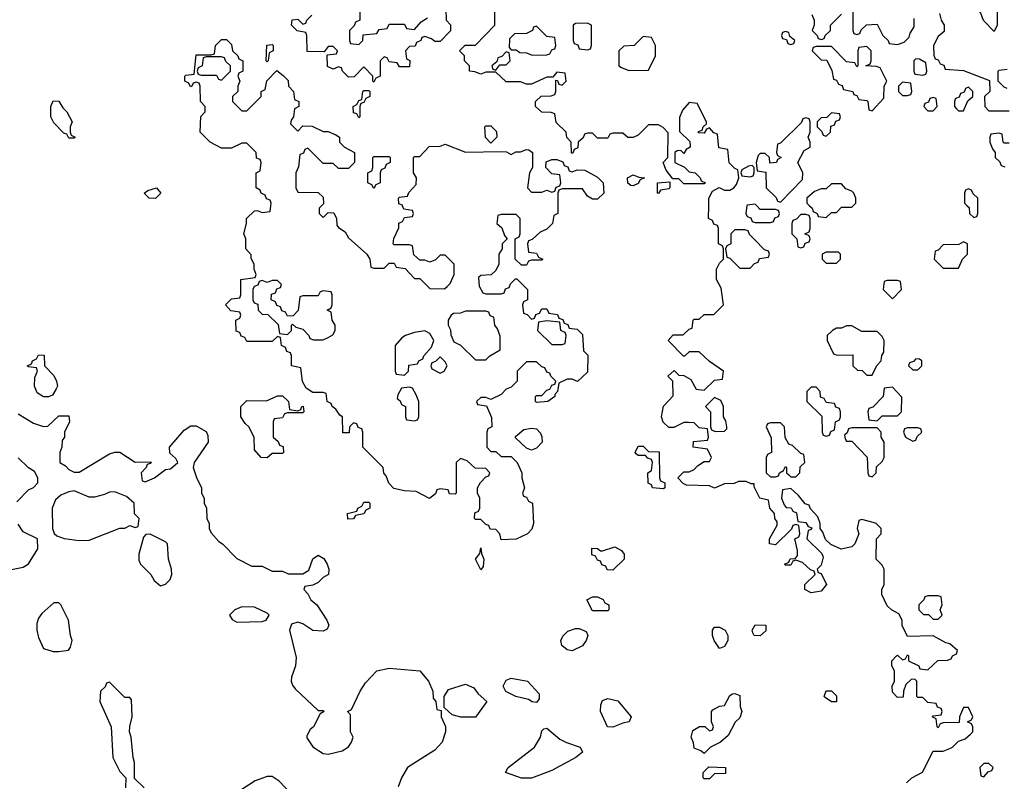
# Model space of a CAD drawing. Header units: inches. Extents: x 2380053 to 2584298, y 380219 to 546618.
# Tile 408 of 656: x 2550336 to 2554210, y 427736 to 430732. Entities that reach past the tile are written whole.
import ezdxf

# ---------------------------------------------------------------- set-up
doc = ezdxf.new("R2010")
doc.units = ezdxf.units.IN
doc.header["$MEASUREMENT"] = 0
doc.layers.add('C5452', color=7, linetype='Continuous')
doc.layers.add('C5453', color=7, linetype='Continuous')

msp = doc.modelspace()

# ---------------------------------------------------------------- linework, layer by layer
at = {"layer": 'C5452', "color": 2, "elevation": 38}
for points in [[(2552454, 430000), (2552454, 429970), (2552438, 429962), (2552432, 429930), (2552410, 429908), (2552383.6, 429896.4), (2552352.7, 429867.3), (2552338, 429862), (2552334, 429850), (2552338, 429818), (2552370, 429814), (2552378, 429798), (2552394, 429790), (2552390, 429786), (2552350, 429786), (2552338, 429782), (2552330, 429766), (2552310, 429766), (2552286, 429790), (2552286, 429870), (2552302, 429878), (2552306, 429890), (2552306, 429950), (2552290, 429966), (2552230, 429966), (2552218, 429962), (2552214, 429930), (2552232.7, 429912.7), (2552243.6, 429883.6), (2552254, 429870), (2552234, 429850), (2552234, 429830), (2552222, 429810), (2552222, 429770), (2552210, 429746), (2552191.6, 429728.4), (2552150, 429726), (2552142, 429718), (2552143.6, 429683.6), (2552158, 429658), (2552170, 429654), (2552230, 429654), (2552242, 429658), (2552247.3, 429672.7), (2552262, 429678), (2552267.3, 429692.7), (2552287.3, 429712.7), (2552292.7, 429712.7), (2552334, 429670), (2552334, 429630), (2552318, 429622), (2552314, 429610), (2552318, 429578), (2552332.7, 429572.7), (2552350, 429554), (2552362, 429558), (2552367.3, 429572.7), (2552382, 429578), (2552390, 429594), (2552410, 429594), (2552418, 429578), (2552452.7, 429572.7), (2552458, 429558), (2552472.7, 429552.7), (2552478, 429538), (2552492.7, 429532.7), (2552498, 429518), (2552530, 429514), (2552550, 429494), (2552554, 429430), (2552572, 429412), (2552570, 429346), (2552531.6, 429308.4), (2552510, 429318), (2552490, 429318), (2552458, 429302), (2552452, 429270), (2552442, 429258), (2552442, 429250), (2552414, 429230), (2552370, 429226), (2552366, 429230), (2552366, 429250), (2552370, 429254), (2552390, 429254), (2552410, 429274), (2552422, 429278), (2552430, 429294), (2552442, 429298), (2552446, 429310), (2552426, 429330), (2552422, 429342), (2552410, 429346), (2552402, 429362), (2552390, 429366), (2552370, 429386), (2552330, 429386), (2552294, 429350), (2552294, 429310), (2552270, 429286), (2552250, 429278), (2552230, 429258), (2552190, 429238), (2552170, 429246), (2552150, 429246), (2552134, 429230), (2552138, 429218), (2552172.7, 429212.7), (2552192.7, 429167.3), (2552194, 429130), (2552178, 429122), (2552174, 429110), (2552174, 429050), (2552190, 429034), (2552210, 429034), (2552230, 429014), (2552270, 429014), (2552294, 428990), (2552312, 428950), (2552312, 428930), (2552322, 428890), (2552314, 428870), (2552318, 428858), (2552330, 428854), (2552338, 428838), (2552354, 428830), (2552358, 428750), (2552351.6, 428728.4), (2552334, 428710), (2552290, 428688), (2552230, 428686), (2552226, 428710), (2552210, 428726), (2552187.3, 428727.3), (2552182, 428742), (2552170, 428746), (2552150, 428766), (2552130, 428766), (2552126, 428770), (2552127.3, 428792.7), (2552142, 428798), (2552146, 428810), (2552146, 428850), (2552138, 428870), (2552138, 428890), (2552148.7, 428911.3), (2552170, 428934), (2552182, 428938), (2552186, 428950), (2552170, 428966), (2552128.4, 428968.4), (2552096.4, 428996.4), (2552070, 429006), (2552054, 428990), (2552054, 428870), (2552050, 428866), (2552027.3, 428867.3), (2552022, 428882), (2551990, 428886), (2551978, 428882), (2551972.7, 428867.3), (2551948.7, 428848.7), (2551896.4, 428876.4), (2551850, 428878), (2551808.4, 428888.4), (2551788.4, 428908.4), (2551778, 428938), (2551768.4, 428948.4), (2551766, 428970), (2551686, 429050), (2551686, 429110), (2551682, 429122), (2551667.3, 429127.3), (2551662, 429142), (2551650, 429146), (2551634, 429130), (2551632.7, 429107.3), (2551607.3, 429107.3), (2551606, 429170), (2551596.4, 429176.4), (2551580.4, 429200.4), (2551566, 429210), (2551562, 429222), (2551546, 429230), (2551542, 429262), (2551530, 429266), (2551490, 429266), (2551463.1, 429283.1), (2551448.4, 429308.4), (2551442, 429362), (2551406, 429370), (2551406, 429410), (2551402, 429422), (2551387.3, 429427.3), (2551382, 429442), (2551366, 429450), (2551362, 429482), (2551350, 429486), (2551330, 429466), (2551230, 429466), (2551222, 429482), (2551207.3, 429487.3), (2551202, 429502), (2551187.3, 429507.3), (2551186, 429550), (2551202, 429558), (2551206, 429570), (2551202, 429582), (2551167.3, 429587.3), (2551146, 429610), (2551170, 429634), (2551202, 429638), (2551206, 429650), (2551206, 429710), (2551262, 429718), (2551266, 429730), (2551258, 429750), (2551258, 429770), (2551247.3, 429792.7), (2551247.3, 429807.3), (2551226, 429830), (2551226, 429870), (2551218, 429890), (2551228, 429930), (2551228, 429950), (2551260.4, 429979.6), (2551270, 429982), (2551290, 429974), (2551322, 429978), (2551324.7, 430000)], [(2551524, 430000), (2551514, 429990), (2551514, 429970), (2551530, 429954), (2551550, 429974), (2551572.7, 429972.7), (2551582, 429950), (2551583.6, 429923.6), (2551590, 429914), (2551616.9, 429896.9), (2551630, 429874), (2551702, 429810), (2551714, 429790), (2551718, 429758), (2551730, 429754), (2551770, 429754), (2551790, 429774), (2551810, 429774), (2551818, 429758), (2551852.7, 429752.7), (2551890, 429714), (2551910, 429714), (2551950, 429674), (2552007.3, 429672.7), (2552018, 429682), (2552030, 429694), (2552046, 429730), (2552046, 429770), (2552010, 429806), (2551990, 429806), (2551972.7, 429787.3), (2551950, 429778), (2551930, 429786), (2551910, 429786), (2551887.3, 429807.3), (2551882, 429842), (2551870, 429846), (2551810, 429846), (2551806, 429850), (2551808.4, 429871.6), (2551827.3, 429912.7), (2551828.4, 429931.6), (2551842, 429938), (2551850, 429954), (2551882, 429958), (2551886, 429970), (2551882, 429982), (2551847.3, 429987.3), (2551842.7, 430000)], [(2553826, 427730), (2553846, 427750), (2553888.4, 427771.6), (2553930, 427854), (2553970, 427854), (2553990, 427862), (2554006, 427870), (2554030, 427894), (2554056.4, 427903.6), (2554078, 427922), (2554086, 427930), (2554086, 427950), (2554082, 427962), (2554066, 427970), (2554082, 427978), (2554086, 427990), (2554070, 428026), (2554050, 428026), (2554034, 427990), (2554032.7, 427967.3), (2553970, 427966), (2553958, 427962), (2553950, 427946), (2553946, 427950), (2553942, 427982), (2553926, 427990), (2553930, 427994), (2553962, 427998), (2553966, 428010), (2553962, 428022), (2553947.3, 428027.3), (2553942, 428042), (2553910, 428046), (2553890, 428066), (2553870, 428066), (2553866, 428070), (2553866, 428130), (2553858, 428138), (2553843.6, 428136.4), (2553823.6, 428116.4), (2553814, 428090), (2553812.7, 428067.3), (2553790, 428066), (2553770, 428086), (2553768.7, 428110), (2553778, 428130), (2553778, 428170), (2553768, 428190), (2553768, 428210), (2553786, 428230), (2553790, 428232), (2553810, 428214), (2553822, 428218), (2553830, 428234), (2553834, 428230), (2553834, 428210), (2553874, 428190), (2553878, 428178), (2553910, 428174), (2553948.4, 428211.6), (2553987.3, 428212.7), (2554002, 428218), (2554006, 428230), (2554022, 428238), (2554026, 428250), (2553996.4, 428276.4), (2553980.4, 428280.4), (2553930, 428308), (2553830, 428306), (2553808.8, 428348.9), (2553808, 428370), (2553795.3, 428395.3), (2553766, 428410), (2553750, 428426), (2553728.8, 428471.1), (2553728.8, 428491.1), (2553738, 428510), (2553738, 428570), (2553730, 428586), (2553706, 428610), (2553708, 428690), (2553726, 428710), (2553726, 428730), (2553706, 428750), (2553694.6, 428754.6), (2553650, 428766), (2553638, 428762), (2553632, 428730), (2553638, 428710), (2553622, 428670), (2553610, 428658), (2553568.8, 428648.9), (2553527.3, 428667.3), (2553507.3, 428687.3), (2553496.4, 428716.4), (2553486, 428730), (2553486, 428750), (2553476.4, 428776.4), (2553447.3, 428807.3), (2553442, 428822), (2553427.3, 428827.3), (2553400.4, 428860.4), (2553370, 428888), (2553338, 428882), (2553334, 428850), (2553343.6, 428823.6), (2553352.7, 428812.7), (2553371.6, 428811.6), (2553378, 428798), (2553392.7, 428792.7), (2553398, 428758), (2553430, 428754), (2553438, 428738), (2553452.7, 428732.7), (2553450, 428726), (2553438, 428722), (2553434, 428690), (2553492.7, 428632.7), (2553498, 428618), (2553490, 428586), (2553474, 428570), (2553478, 428558), (2553490, 428554), (2553511, 428510), (2553490, 428484), (2553450, 428478), (2553426, 428490), (2553426, 428510), (2553466, 428550), (2553462, 428562), (2553447.3, 428567.3), (2553416.4, 428596.4), (2553390, 428606), (2553378, 428602), (2553370, 428586), (2553350, 428586), (2553346, 428590), (2553362, 428598), (2553368.4, 428611.6), (2553387.3, 428612.7), (2553396.4, 428623.6), (2553396.4, 428643.6), (2553386, 428690), (2553402, 428698), (2553406, 428710), (2553402, 428742), (2553390, 428746), (2553378, 428742), (2553372.7, 428727.3), (2553310, 428666), (2553286, 428670), (2553286, 428690), (2553316.4, 428743.6), (2553316.4, 428756.4), (2553308, 428770), (2553306, 428790), (2553288, 428810), (2553282, 428842), (2553248, 428850), (2553226, 428894), (2553226, 428906), (2553214, 428906), (2553195.3, 428915.3), (2553164.7, 428915.3), (2553147.3, 428907.3), (2553110, 428906), (2553070, 428888.7), (2553050, 428898), (2552960.4, 428900.4), (2552947.3, 428907.3), (2552926, 428930), (2552950, 428954), (2552970, 428954), (2552990, 428962), (2553003.1, 428976.9), (2553030, 428994), (2553050, 428994), (2553058, 429010), (2553042, 429042), (2552986, 429050), (2552987.3, 429072.7), (2553042, 429078), (2553046, 429090), (2553042, 429122), (2553010, 429126), (2552990, 429146), (2552967.3, 429147.3), (2552950, 429148), (2552910, 429128), (2552890, 429128), (2552868.4, 429148.4), (2552862, 429170), (2552868.8, 429211.1), (2552907.3, 429252.7), (2552906, 429310), (2552886, 429330), (2552911.6, 429351.6), (2552930, 429334), (2552950, 429332), (2552976.9, 429316.9), (2552998, 429278), (2553030, 429274), (2553070, 429314), (2553102, 429318), (2553106, 429350), (2553050, 429388), (2553010, 429426), (2552970, 429426), (2552951.6, 429408.4), (2552948.4, 429408.4), (2552888, 429470), (2552907.3, 429492.7), (2552947.3, 429492.7), (2552970, 429514), (2552982, 429518), (2552986, 429550), (2552990, 429554), (2553010, 429554), (2553030, 429572), (2553067.3, 429572.7), (2553106, 429610), (2553096.4, 429676.4), (2553078, 429710), (2553078, 429750), (2553090, 429774), (2553106, 429790), (2553106, 429830), (2553102, 429842), (2553086, 429850), (2553086, 429910), (2553082, 429922), (2553067.3, 429927.3), (2553062, 429942), (2553046, 429950), (2553047.3, 430000)], [(2553197.8, 430000), (2553194, 429970), (2553198, 429958), (2553212.7, 429952.7), (2553218, 429938), (2553230, 429934), (2553290, 429934), (2553302, 429938), (2553307.3, 429952.7), (2553322, 429958), (2553326, 429970), (2553322, 429982), (2553310, 429986), (2553250, 429986), (2553236, 430000)], [(2553444, 430000), (2553454, 429990), (2553458, 429978), (2553474, 429970), (2553478, 429958), (2553510, 429954), (2553530, 429974), (2553550, 429974), (2553570, 429994), (2553610, 429994), (2553616, 430000)], [(2554064.8, 430000), (2554072.7, 429992.7), (2554074, 429970), (2554090, 429954), (2554102, 429958), (2554106, 429970), (2554106, 430000)], [(2550330, 429182), (2550390, 429144.7), (2550430, 429132), (2550447.3, 429132.7), (2550490, 429174), (2550530, 429174), (2550532, 429150), (2550512, 429110), (2550512, 429090), (2550503.6, 429076.4), (2550502, 429050), (2550494, 429030), (2550494, 428990), (2550516.9, 428976.9), (2550530, 428962), (2550550, 428952), (2550570, 428952), (2550690, 429024.7), (2550710, 429031.3), (2550730, 429031.3), (2550790, 428992), (2550852.7, 428992.7), (2550850, 428986), (2550838, 428982), (2550834, 428970), (2550814, 428950), (2550818, 428918), (2550830, 428914), (2550866, 428930), (2550910, 428962), (2550930, 428964.7), (2550958, 428990), (2550950, 429006), (2550927.3, 429027.3), (2550926, 429050), (2550983.1, 429116.9), (2551010, 429134), (2551030, 429134), (2551070, 429112), (2551076.9, 429096.9), (2551078, 429070), (2551022, 428990), (2551018, 428970), (2551031.2, 428931.1), (2551052, 428890), (2551052, 428870), (2551062, 428850), (2551062, 428830), (2551071.2, 428811.1), (2551072, 428770), (2551082, 428750), (2551082, 428730), (2551090, 428714), (2551119.6, 428679.6), (2551134, 428670), (2551190, 428612), (2551250, 428582), (2551290, 428582), (2551330, 428562), (2551370, 428562), (2551392.7, 428552.7), (2551450, 428552), (2551474, 428566), (2551489.5, 428610.5), (2551510, 428626), (2551533, 428613), (2551546, 428590), (2551552, 428570), (2551551.2, 428548.9), (2551530, 428538), (2551510, 428518), (2551490, 428508), (2551458, 428502), (2551454, 428490), (2551470, 428474), (2551482, 428450), (2551504.7, 428430), (2551544.7, 428370), (2551552, 428350), (2551545.4, 428334.6), (2551530, 428326), (2551490, 428329.3), (2551450, 428355.3), (2551430, 428362), (2551405.4, 428354.6), (2551398, 428330), (2551423.5, 428223.5), (2551420.7, 428190), (2551406, 428146), (2551404.7, 428130), (2551410, 428114), (2551419.6, 428099.6), (2551510, 428014), (2551530, 428014), (2551534, 428010), (2551518, 428002), (2551492, 427950), (2551479.6, 427940.4), (2551465.4, 427914.6), (2551466.4, 427906.4), (2551490, 427872), (2551530, 427846), (2551550, 427842.8), (2551604.7, 427855.3), (2551630, 427872), (2551642, 427890), (2551648, 427910), (2551638, 427930), (2551638, 427998), (2551626, 428010), (2551642, 428018), (2551675.3, 428090), (2551696.5, 428123.5), (2551742, 428170), (2551790, 428180.7), (2551910, 428170.8), (2551944.7, 428130), (2551962, 428090), (2551963.6, 428063.6), (2551974, 428050), (2551978, 428018), (2551994, 428014), (2551994, 427990), (2552011.3, 427951.3), (2552011.3, 427930), (2551998, 427890), (2551970, 427858), (2551862, 427790), (2551838, 427750), (2551825.4, 427714.6)], [(2550324.7, 428835.3), (2550370, 428882), (2550390, 428892), (2550408, 428910), (2550408, 428930), (2550394.6, 428954.6), (2550370, 428968.7), (2550330, 429008.7)], [(2550230, 428554.8), (2550350, 428578), (2550370, 428592), (2550408, 428650), (2550406, 428690), (2550350, 428718), (2550330, 428748)], [(2550826, 427710), (2550787.3, 427747.3), (2550788, 427810), (2550782, 427830), (2550775.3, 427910), (2550768.7, 427930), (2550768.8, 427951.1), (2550778, 427990), (2550776.4, 428056.4), (2550770, 428066), (2550750, 428066), (2550690, 428126), (2550678, 428122), (2550672.7, 428107.3), (2550654, 428090), (2550652, 428050), (2550696, 427950), (2550702, 427830), (2550730, 427774), (2550754, 427750), (2550752, 427710)], [(2551450, 427638), (2551356.5, 427736.5), (2551330, 427755.3), (2551310, 427755.3), (2551262, 427738), (2551210, 427704)]]:
    msp.add_lwpolyline(points, dxfattribs=at)
for points in [[(2553430, 429966), (2553410, 429966), (2553392.7, 429947.3), (2553378, 429942), (2553374, 429930), (2553374, 429890), (2553394, 429870), (2553398, 429838), (2553410, 429834), (2553422, 429838), (2553427.3, 429852.7), (2553442, 429858), (2553446, 429870), (2553442, 429882), (2553426, 429890), (2553442, 429898), (2553446, 429910), (2553446, 429950), (2553442, 429962)], [(2553190, 429906), (2553150, 429906), (2553134, 429890), (2553134, 429850), (2553118, 429842), (2553114, 429830), (2553118, 429798), (2553130, 429794), (2553170, 429754), (2553210, 429754), (2553227.3, 429772.7), (2553242, 429778), (2553247.3, 429792.7), (2553282, 429798), (2553286, 429810), (2553282, 429822), (2553267.3, 429827.3), (2553227.3, 429867.3), (2553207.3, 429887.3), (2553202, 429902)], [(2554050, 429858), (2554032, 429848), (2553970, 429846), (2553950, 429826), (2553938, 429822), (2553934, 429790), (2553970, 429754), (2554030, 429754), (2554046, 429790), (2554066, 429810), (2554066, 429850)], [(2553558, 429818), (2553510, 429818), (2553494, 429810), (2553494, 429790), (2553510, 429774), (2553550, 429774), (2553566, 429790), (2553566, 429810)], [(2551350, 429706), (2551330, 429706), (2551310, 429698), (2551290, 429706), (2551278, 429702), (2551272.7, 429687.3), (2551258, 429682), (2551254, 429670), (2551254, 429630), (2551258, 429618), (2551272.7, 429612.7), (2551274, 429590), (2551290, 429574), (2551312.7, 429572.7), (2551352.7, 429532.7), (2551358, 429498), (2551390, 429494), (2551406, 429510), (2551406, 429530), (2551410, 429534), (2551422, 429522), (2551450, 429514), (2551474, 429490), (2551478, 429478), (2551492.7, 429472.7), (2551530, 429472), (2551550, 429482), (2551568, 429492), (2551578, 429510), (2551578, 429530), (2551566, 429550), (2551562, 429582), (2551546, 429590), (2551562, 429598), (2551566, 429610), (2551566, 429650), (2551562, 429662), (2551530, 429666), (2551518, 429662), (2551510, 429646), (2551450, 429646), (2551438, 429642), (2551431.6, 429588.4), (2551412.7, 429567.3), (2551390, 429566), (2551382, 429582), (2551367.3, 429587.3), (2551362, 429602), (2551347.3, 429607.3), (2551342, 429622), (2551326, 429630), (2551327.3, 429652.7), (2551342, 429658), (2551347.3, 429672.7), (2551362, 429678), (2551366, 429690)], [(2553790, 429706), (2553750, 429706), (2553738, 429702), (2553734, 429670), (2553770, 429634), (2553806, 429670), (2553802, 429702)], [(2552170, 429586), (2552090, 429586), (2552070, 429578), (2552043.6, 429576.4), (2552034, 429570), (2552022, 429550), (2552022, 429530), (2552031.6, 429511.6), (2552032.7, 429492.7), (2552044.7, 429464.7), (2552071.2, 429451.1), (2552130, 429394), (2552170, 429394), (2552186, 429410), (2552227.3, 429432.7), (2552227.3, 429487.3), (2552216.4, 429516.4), (2552206, 429530), (2552202, 429562), (2552187.3, 429567.3), (2552182, 429582)], [(2552410, 429548), (2552378, 429542), (2552374, 429510), (2552430, 429454), (2552470, 429454), (2552482, 429458), (2552486, 429490), (2552482, 429502), (2552466, 429510), (2552462, 429542)], [(2553610, 429528), (2553590, 429528), (2553570, 429518), (2553550, 429518), (2553534, 429510), (2553514, 429490), (2553514, 429470), (2553538, 429418), (2553552.7, 429412.7), (2553614, 429414), (2553614, 429370), (2553632.7, 429352.7), (2553651.6, 429351.6), (2553670, 429334), (2553690, 429334), (2553708.4, 429371.6), (2553726, 429390), (2553728.4, 429411.6), (2553736.4, 429423.6), (2553738, 429470), (2553730, 429486), (2553710, 429506), (2553650, 429506)], [(2551930, 429508), (2551890, 429502), (2551854, 429490), (2551839.6, 429480.4), (2551814, 429450), (2551814, 429350), (2551818, 429338), (2551850, 429334), (2551866, 429350), (2551867.3, 429372.7), (2551902, 429378), (2551906, 429390), (2551922, 429398), (2551926, 429410), (2551956.4, 429443.6), (2551966, 429470), (2551950, 429498)], [(2550430, 429248), (2550404.7, 429264.7), (2550394, 429290), (2550395.3, 429324.7), (2550406, 429350), (2550402, 429362), (2550370, 429366), (2550366, 429370), (2550382, 429378), (2550386, 429390), (2550402, 429398), (2550410, 429414), (2550432.7, 429412.7), (2550434, 429370), (2550470, 429332), (2550481, 429310), (2550484.7, 429290), (2550479.8, 429280.2), (2550464.7, 429255.3), (2550450, 429248)], [(2551990, 429406), (2551972.7, 429387.3), (2551958, 429382), (2551954, 429370), (2551958, 429358), (2551990, 429342), (2552006, 429350), (2552018, 429370), (2552010, 429386)], [(2553862, 429398), (2553852.7, 429387.3), (2553838, 429382), (2553834, 429370), (2553850, 429354), (2553870, 429354), (2553886, 429370), (2553886, 429390), (2553876.4, 429396.4)], [(2551870, 429286), (2551838, 429282), (2551823.6, 429256.4), (2551822, 429242), (2551832.7, 429232.7), (2551838, 429218), (2551854, 429210), (2551854, 429170), (2551858, 429158), (2551890, 429154), (2551902, 429158), (2551906, 429170), (2551906, 429230), (2551896.4, 429256.4), (2551882, 429282)], [(2553470, 429286), (2553450, 429286), (2553434, 429270), (2553434, 429230), (2553492.7, 429172.7), (2553494, 429110), (2553498, 429098), (2553510, 429094), (2553522, 429098), (2553527.3, 429112.7), (2553542, 429118), (2553546, 429150), (2553562, 429158), (2553566, 429170), (2553566, 429190), (2553562, 429202), (2553547.3, 429207.3), (2553542, 429222), (2553510, 429226), (2553502, 429242), (2553487.3, 429247.3), (2553486, 429270)], [(2553770, 429286), (2553738, 429282), (2553734, 429250), (2553692.7, 429207.3), (2553678, 429202), (2553674, 429190), (2553678, 429158), (2553710, 429154), (2553730, 429174), (2553790, 429174), (2553806, 429190), (2553807.3, 429247.3)], [(2551430, 429194), (2551442, 429198), (2551446, 429210), (2551452, 429212), (2551454, 429190), (2551450, 429186), (2551390, 429186), (2551378, 429182), (2551370, 429166), (2551338, 429162), (2551334, 429150), (2551334, 429090), (2551352.7, 429072.7), (2551358, 429058), (2551372.7, 429052.7), (2551374, 429030), (2551370, 429026), (2551330, 429026), (2551310, 429008), (2551286, 429010), (2551260.4, 429040.4), (2551258, 429090), (2551238, 429130), (2551223.1, 429143.1), (2551206, 429170), (2551206, 429210), (2551230, 429234), (2551307.3, 429232.7), (2551350, 429252), (2551370, 429252), (2551394, 429230), (2551398, 429198)], [(2553070, 429246), (2553034, 429210), (2553054, 429190), (2553054, 429130), (2553058, 429118), (2553072.7, 429112.7), (2553110, 429114), (2553118, 429122), (2553118, 429130), (2553114.6, 429154.6), (2553106, 429170), (2553106, 429210), (2553094.6, 429234.6)], [(2553330, 429146), (2553290, 429146), (2553278, 429142), (2553274, 429130), (2553292.7, 429087.3), (2553294, 429030), (2553278, 429022), (2553274, 429010), (2553274, 428950), (2553290, 428934), (2553310, 428934), (2553322, 428938), (2553326, 428950), (2553342, 428958), (2553350, 428974), (2553354, 428970), (2553354, 428950), (2553362, 428942), (2553370, 428934), (2553390, 428934), (2553406, 428950), (2553407.3, 428972.7), (2553426, 428990), (2553422, 429022), (2553410, 429026), (2553376.4, 429056.4), (2553362, 429062), (2553348, 429088), (2553346, 429130)], [(2552350, 429038), (2552330, 429046), (2552287.3, 429087.3), (2552287.3, 429092.7), (2552320.4, 429119.6), (2552350, 429124.7), (2552370, 429122), (2552385.4, 429105.4), (2552391.2, 429091.1), (2552392, 429070), (2552370, 429046)], [(2553710, 429126), (2553610, 429126), (2553598, 429122), (2553592.7, 429107.3), (2553582, 429098), (2553583.6, 429083.6), (2553590, 429074), (2553610, 429074), (2553671.3, 429011.3), (2553674, 428950), (2553678, 428938), (2553690, 428934), (2553706, 428950), (2553707.3, 428972.7), (2553730, 428994), (2553738, 429010), (2553738, 429070), (2553726, 429090), (2553726, 429110)], [(2553870, 429126), (2553830, 429126), (2553818, 429122), (2553814, 429110), (2553822, 429090), (2553850, 429074), (2553862, 429078), (2553867.3, 429092.7), (2553886, 429110), (2553882, 429122)], [(2552870, 428886), (2552826, 428890), (2552822, 428902), (2552808.4, 428908.4), (2552808, 428950), (2552822, 428958), (2552826, 428990), (2552822, 429002), (2552807.3, 429007.3), (2552798, 429018), (2552770, 429018), (2552763.1, 429023.1), (2552758, 429030), (2552770, 429054), (2552790, 429054), (2552810, 429034), (2552852.7, 429032.7), (2552854, 428930), (2552858, 428918), (2552874, 428910), (2552874, 428890)], [(2550550, 428878), (2550530, 428875.3), (2550498, 428862), (2550477.3, 428842.7), (2550464, 428810), (2550464.7, 428730), (2550471.2, 428711.1), (2550482, 428702), (2550511, 428691), (2550570, 428682.8), (2550610, 428684), (2550730, 428731.3), (2550750, 428732), (2550770, 428742), (2550790, 428734), (2550802, 428738), (2550806, 428770), (2550788.4, 428788.4), (2550786, 428830), (2550756.4, 428856.4), (2550710, 428875.3), (2550690, 428874), (2550670, 428864), (2550630, 428854), (2550610, 428854)], [(2551627.3, 428767.3), (2551626, 428790), (2551662, 428798), (2551666, 428810), (2551682, 428818), (2551690, 428834), (2551710, 428834), (2551714, 428830), (2551714, 428810), (2551698, 428802), (2551690, 428788), (2551658, 428782), (2551650, 428768)], [(2550850, 428708), (2550832.7, 428707.3), (2550823.6, 428696.4), (2550804.7, 428630), (2550805.4, 428605.4), (2550812, 428590), (2550852, 428550), (2550865.4, 428525.4), (2550890, 428504.7), (2550910, 428512), (2550928, 428530), (2550935.3, 428550), (2550934, 428570), (2550922, 428610), (2550918, 428670), (2550910, 428678)], [(2552150, 428568), (2552129, 428610), (2552147.3, 428632.7), (2552150, 428654), (2552152.7, 428632.7), (2552162, 428610), (2552159.6, 428580.4)], [(2552670, 428566), (2552647.3, 428567.3), (2552642, 428582), (2552627.3, 428587.3), (2552622, 428602), (2552610, 428606), (2552602, 428622), (2552587.3, 428627.3), (2552587.3, 428652.7), (2552610, 428652), (2552622, 428642), (2552630, 428642), (2552678, 428658), (2552703.6, 428643.6), (2552714, 428630), (2552714, 428610)], [(2552590, 428406), (2552568, 428450), (2552590, 428462), (2552610, 428462), (2552631.6, 428451.6), (2552638, 428438), (2552654, 428430), (2552654, 428410), (2552650, 428406)], [(2553950, 428466), (2553910, 428466), (2553898, 428462), (2553894, 428450), (2553874, 428430), (2553874, 428410), (2553892.7, 428392.7), (2553911.6, 428391.6), (2553930, 428374), (2553950, 428374), (2553966, 428390), (2553958, 428410), (2553966, 428430), (2553962, 428462)], [(2550490, 428438), (2550470, 428438), (2550423.5, 428396.5), (2550410, 428378), (2550403.5, 428356.5), (2550402.8, 428330), (2550410, 428302), (2550430, 428258), (2550467.1, 428247.1), (2550490, 428246), (2550528, 428252), (2550536.4, 428263.6), (2550542, 428290), (2550535.3, 428310), (2550528.7, 428370), (2550498, 428430)], [(2551210, 428422), (2551182, 428410), (2551162, 428390), (2551172, 428372), (2551190, 428362), (2551290, 428364.7), (2551306, 428370), (2551318, 428390), (2551310, 428398), (2551260.4, 428420.4)], [(2552510, 428249.3), (2552490, 428253.2), (2552469, 428270), (2552465.2, 428290), (2552472.9, 428307.1), (2552493.2, 428326.8), (2552523.1, 428336.9), (2552536.9, 428336.9), (2552564.7, 428324.7), (2552571.3, 428310), (2552564.7, 428290), (2552550.8, 428269.2)], [(2553090, 428258), (2553068.7, 428290), (2553062, 428310), (2553062, 428330), (2553070, 428342), (2553090, 428342), (2553112, 428330), (2553122, 428310), (2553122, 428290), (2553110, 428266)], [(2553250, 428308), (2553226, 428310), (2553220.4, 428320.4), (2553218, 428330), (2553230, 428352), (2553272, 428350), (2553271.6, 428328.4)], [(2552370, 428046), (2552352, 428048), (2552338, 428058), (2552288, 428070), (2552249.1, 428089.1), (2552238, 428110), (2552250, 428134), (2552270, 428142), (2552334, 428130), (2552379.6, 428079.6), (2552379.6, 428060.4)], [(2552130, 427988), (2552071.6, 427988.4), (2552038, 427998), (2552006, 428026), (2552006, 428070), (2552023.1, 428096.9), (2552090, 428118), (2552123.6, 428103.6), (2552139.6, 428079.6), (2552174, 428050)], [(2553550, 428048.7), (2553530, 428049.2), (2553505.6, 428065.6), (2553502, 428070), (2553510, 428092), (2553530, 428091.3), (2553550, 428072)], [(2552670, 427948.7), (2552648.7, 427950), (2552622, 428010), (2552623.1, 428036.9), (2552630, 428054), (2552650, 428062), (2552690, 428052), (2552742, 427990), (2552734, 427970), (2552710, 427965.2)], [(2553030, 427846), (2553016.4, 427856.4), (2552990, 427866), (2552987.3, 427887.3), (2552978, 427910), (2552984.7, 427935.3), (2553011.6, 427951.6), (2553032, 427952), (2553050, 427934), (2553062, 427938), (2553066, 427950), (2553058, 427970), (2553058, 428010), (2553063.1, 428016.9), (2553090, 428032), (2553110, 428034), (2553130, 428074), (2553140.4, 428079.6), (2553150, 428082), (2553170, 428074), (2553171.3, 428030), (2553178, 428010), (2553170, 427986), (2553151.6, 427968.4), (2553123.6, 427916.4), (2553094, 427890), (2553054, 427870)], [(2552310, 427748), (2552248, 427770), (2552258, 427790), (2552362, 427870), (2552385.2, 427910), (2552390, 427934), (2552398, 427942), (2552410, 427944.7), (2552462, 427902), (2552488.1, 427888.1), (2552542, 427870), (2552551.3, 427850), (2552524.7, 427830), (2552430, 427778), (2552350, 427748.7)], [(2553030, 427746), (2553026, 427750), (2553026, 427770), (2553047.3, 427792.7), (2553114, 427790), (2553112.7, 427767.3), (2553070, 427766), (2553050, 427746)], [(2554150, 427806), (2554130, 427806), (2554114, 427790), (2554118, 427758), (2554130, 427754), (2554147.3, 427772.7), (2554162, 427778), (2554166, 427790)]]:
    msp.add_lwpolyline(points, close=True, dxfattribs=at)
at = {"layer": 'C5453', "color": 2, "elevation": 38}
for points in [[(2553047.3, 430000), (2553048, 430030), (2553062, 430058), (2553088.4, 430071.6), (2553110, 430062), (2553130, 430062), (2553146, 430070), (2553156.4, 430083.6), (2553166, 430110), (2553162, 430142), (2553150, 430146), (2553128.4, 430168.4), (2553122, 430222), (2553087.3, 430227.3), (2553082, 430282), (2553067.3, 430287.3), (2553050, 430306), (2553038, 430302), (2553030, 430286), (2553007.3, 430287.3), (2553007.3, 430292.7), (2553022, 430298), (2553026, 430310), (2553038, 430322), (2553038, 430330), (2553002, 430402), (2552970, 430406), (2552943.6, 430376.4), (2552932.7, 430347.3), (2552932.7, 430292.7), (2552972.7, 430252.7), (2552974, 430230), (2552958, 430222), (2552950, 430206), (2552938, 430218), (2552923.6, 430216.4), (2552914, 430210), (2552914, 430170), (2552951.6, 430151.6), (2552970, 430134), (2552994, 430130), (2553014, 430110), (2553018, 430098), (2553034, 430090), (2553030, 430086), (2552950, 430086), (2552930, 430106), (2552906, 430106), (2552880.4, 430140.4), (2552868, 430170), (2552886, 430190), (2552887.3, 430287.3), (2552868.4, 430308.4), (2552850, 430318), (2552810, 430318), (2552770, 430278), (2552750, 430268), (2552728.4, 430268.4), (2552710, 430286), (2552670, 430286), (2552658, 430282), (2552650, 430266), (2552610, 430266), (2552590, 430286), (2552570, 430286), (2552558, 430282), (2552552.7, 430267.3), (2552534, 430250), (2552532.7, 430227.3), (2552518, 430222), (2552512.7, 430207.3), (2552507.3, 430207.3), (2552506, 430250), (2552488.4, 430268.4), (2552486, 430290), (2552447.3, 430327.3), (2552442, 430362), (2552427.3, 430367.3), (2552390, 430368), (2552366, 430390), (2552366, 430410), (2552388.4, 430431.6), (2552427.3, 430432.7), (2552442, 430438), (2552446, 430450), (2552446, 430494), (2552452.7, 430492.7), (2552458, 430478), (2552470, 430474), (2552486, 430490), (2552482, 430522), (2552450, 430526), (2552434, 430506), (2552410, 430506), (2552350, 430478), (2552330, 430478), (2552307.3, 430487.3), (2552250, 430488), (2552210, 430526), (2552170, 430526), (2552150, 430518), (2552127.3, 430527.3), (2552106, 430530), (2552106, 430550), (2552086, 430570), (2552086, 430590), (2552066, 430610), (2552088.4, 430631.6), (2552130, 430632), (2552206, 430710), (2552206, 430810)], [(2552012.7, 430772.7), (2552014, 430730), (2552031.6, 430711.6), (2552031.6, 430688.4), (2551990, 430646), (2551970, 430646), (2551956.4, 430656.4), (2551930, 430666), (2551918, 430662), (2551914, 430650), (2551898, 430642), (2551892.7, 430627.3), (2551870, 430626), (2551854, 430610), (2551858, 430578), (2551871.6, 430571.6), (2551870, 430546), (2551830, 430546), (2551822, 430562), (2551790, 430566), (2551782, 430582), (2551770, 430586), (2551754, 430570), (2551754, 430510), (2551738, 430502), (2551730, 430486), (2551726, 430490), (2551726, 430510), (2551690, 430546), (2551652.7, 430507.3), (2551630, 430506), (2551606, 430530), (2551602, 430542), (2551590, 430546), (2551570, 430538), (2551547.3, 430547.3), (2551546, 430594), (2551582, 430598), (2551586, 430610), (2551570, 430626), (2551550, 430626), (2551534, 430606), (2551467.3, 430607.3), (2551466, 430670), (2551462, 430682), (2551428.4, 430688.4), (2551406, 430710), (2551408.4, 430731.6), (2551430, 430734), (2551450, 430714), (2551462, 430718), (2551466, 430730), (2551486, 430750)], [(2551674, 430790), (2551674, 430730), (2551658, 430722), (2551652.7, 430707.3), (2551634, 430690), (2551634, 430650), (2551638, 430638), (2551670, 430634), (2551686, 430650), (2551687.3, 430672.7), (2551742, 430678), (2551750, 430694), (2551782, 430698), (2551790, 430714), (2551850, 430714), (2551858, 430698), (2551890, 430694), (2551916.4, 430723.6), (2551940.4, 430739.6)], [(2553614, 430790), (2553614, 430690), (2553618, 430678), (2553630, 430674), (2553642, 430678), (2553647.3, 430692.7), (2553668.4, 430711.6), (2553710, 430714), (2553732, 430670), (2553754, 430650), (2553758, 430638), (2553790, 430634), (2553816.4, 430643.6), (2553836.4, 430663.6), (2553840.4, 430679.6), (2553856.4, 430703.6), (2553856.4, 430736.4)], [(2553452.7, 430752.7), (2553462, 430730), (2553462, 430710), (2553454, 430690), (2553474, 430670), (2553478, 430658), (2553490, 430654), (2553502, 430658), (2553506, 430670), (2553526, 430690), (2553526, 430710), (2553570, 430754)], [(2553956, 430756), (2553962, 430730), (2553974, 430710), (2553974, 430686), (2553950, 430666), (2553932, 430630), (2553932.7, 430592.7), (2553938, 430578), (2553950, 430574), (2553958, 430558), (2553972.7, 430552.7), (2553978, 430538), (2554050, 430532), (2554152.7, 430492.7), (2554154, 430450), (2554132, 430430), (2554134, 430390), (2554150, 430374), (2554230, 430374)], [(2551324.7, 430000), (2551326, 430010), (2551322, 430022), (2551307.3, 430027.3), (2551302, 430042), (2551286, 430050), (2551282, 430062), (2551266, 430070), (2551266, 430130), (2551282, 430138), (2551286, 430170), (2551282, 430182), (2551267.3, 430187.3), (2551266, 430210), (2551238, 430238), (2551230, 430246), (2551210, 430246), (2551170, 430226), (2551130, 430226), (2551086, 430250), (2551046, 430290), (2551048.4, 430351.6), (2551066, 430370), (2551066, 430390), (2551048, 430410), (2551046, 430470), (2551042, 430482), (2551030, 430486), (2551018, 430482), (2551014, 430470), (2551008.4, 430468.4), (2551002, 430482), (2550986, 430490), (2550986, 430510), (2550990, 430514), (2551022, 430518), (2551030, 430594), (2551090, 430594), (2551102, 430598), (2551106, 430630), (2551130, 430654), (2551150, 430654), (2551170, 430634), (2551174, 430610), (2551194, 430590), (2551198, 430578), (2551214, 430570), (2551214, 430530), (2551198, 430522), (2551194, 430510), (2551202, 430490), (2551194, 430470), (2551194, 430450), (2551174, 430430), (2551174, 430410), (2551210, 430374), (2551230, 430374), (2551286, 430430), (2551286, 430450), (2551302, 430458), (2551308.4, 430491.6), (2551348, 430532), (2551372.7, 430512.7), (2551392.7, 430492.7), (2551394, 430470), (2551414, 430450), (2551418, 430418), (2551434, 430410), (2551434, 430390), (2551418, 430382), (2551414, 430350), (2551403.6, 430336.4), (2551402, 430322), (2551430, 430294), (2551450, 430314), (2551487.3, 430312.7), (2551530, 430292), (2551550, 430292), (2551579.6, 430279.6), (2551594, 430270), (2551594, 430250), (2551614, 430230), (2551654, 430210), (2551654, 430170), (2551650, 430166), (2551630, 430146), (2551590, 430146), (2551570, 430166), (2551530, 430166), (2551470, 430226), (2551458, 430222), (2551452.7, 430207.3), (2551438, 430202), (2551432.7, 430152.7), (2551422, 430130), (2551422, 430070), (2551430, 430054), (2551510, 430052), (2551530, 430034), (2551532, 430008), (2551524, 430000)], [(2554222, 430462), (2554210, 430466), (2554186, 430490), (2554186, 430530), (2554190, 430534), (2554222, 430538)], [(2554230, 430246), (2554210, 430246), (2554206, 430250), (2554202, 430282), (2554190, 430286), (2554158, 430282), (2554154, 430270), (2554154, 430250), (2554163.6, 430223.6), (2554174, 430210), (2554174, 430190), (2554192.7, 430172.7), (2554198, 430158), (2554212.7, 430152.7)], [(2551842.7, 430000), (2551842, 430002), (2551827.3, 430007.3), (2551826, 430030), (2551830, 430034), (2551862, 430038), (2551867.3, 430052.7), (2551896.4, 430083.6), (2551898, 430110), (2551886, 430130), (2551886, 430190), (2551890, 430194), (2551910, 430194), (2551947.3, 430232.7), (2551990, 430234), (2552010, 430242), (2552090, 430211.3), (2552230, 430214), (2552251.6, 430211.6), (2552270, 430202), (2552288.4, 430211.6), (2552307.3, 430212.7), (2552330, 430222), (2552339.6, 430219.6), (2552354, 430210), (2552354, 430150), (2552342, 430130), (2552334, 430070), (2552350, 430054), (2552390, 430054), (2552410, 430062), (2552430, 430054), (2552442, 430058), (2552447.3, 430072.7), (2552462, 430078), (2552466, 430090), (2552462, 430122), (2552430, 430126), (2552406, 430150), (2552407.3, 430172.7), (2552430, 430182), (2552450, 430182), (2552472.7, 430172.7), (2552478, 430158), (2552492.7, 430152.7), (2552498, 430138), (2552510, 430134), (2552530, 430142), (2552559.6, 430139.6), (2552610, 430112), (2552632, 430090), (2552634, 430050), (2552610, 430026), (2552590, 430026), (2552570, 430038), (2552550, 430066), (2552470, 430066), (2552458, 430062), (2552454, 430050), (2552454, 430000)], [(2553616, 430000), (2553626, 430010), (2553626, 430030), (2553618, 430050), (2553610, 430058), (2553587.3, 430067.3), (2553570, 430086), (2553530, 430086), (2553510, 430066), (2553490, 430066), (2553463.6, 430056.4), (2553434, 430030), (2553434, 430010), (2553444, 430000)], [(2554106, 430000), (2554106, 430030), (2554087.3, 430047.3), (2554082, 430062), (2554070, 430066), (2554058, 430062), (2554054, 430050), (2554054, 430010), (2554064.8, 430000)], [(2553236, 430000), (2553230, 430006), (2553198, 430002), (2553197.8, 430000)]]:
    msp.add_lwpolyline(points, dxfattribs=at)
for points in [[(2554170, 430686), (2554129.1, 430729.1), (2554118, 430758), (2554108, 430770), (2554106, 430790), (2554126, 430810), (2554170, 430814), (2554182, 430790), (2554182, 430710)], [(2552370, 430706), (2552358, 430702), (2552354, 430690), (2552330, 430678), (2552283.6, 430676.4), (2552263.6, 430656.4), (2552262, 430622), (2552270, 430614), (2552290, 430614), (2552303.6, 430603.6), (2552330, 430602), (2552352.7, 430592.7), (2552410, 430594), (2552422, 430598), (2552430, 430614), (2552442, 430618), (2552446, 430630), (2552442, 430662), (2552410, 430666)], [(2552570, 430718), (2552523.6, 430716.4), (2552514, 430710), (2552514, 430650), (2552518, 430638), (2552532.7, 430632.7), (2552538, 430618), (2552570, 430614), (2552582, 430618), (2552586, 430630), (2552586, 430710)], [(2553350, 430686), (2553338, 430682), (2553334, 430670), (2553338, 430658), (2553354, 430654), (2553358, 430638), (2553370, 430634), (2553382, 430638), (2553386, 430650), (2553366, 430666), (2553362, 430682)], [(2552790, 430666), (2552754, 430630), (2552712.7, 430627.3), (2552694, 430610), (2552694, 430550), (2552703.6, 430543.6), (2552732.7, 430532.7), (2552810, 430534), (2552838, 430590), (2552838, 430630), (2552822, 430662)], [(2551310, 430566), (2551306, 430570), (2551308.4, 430631.6), (2551330, 430634), (2551334, 430630), (2551334, 430610), (2551318, 430602), (2551314, 430570)], [(2553670, 430626), (2553638, 430622), (2553634, 430610), (2553634, 430550), (2553630, 430546), (2553622, 430562), (2553590, 430566), (2553530, 430626), (2553470, 430626), (2553458, 430622), (2553454, 430610), (2553490, 430574), (2553512.7, 430572.7), (2553531.6, 430531.6), (2553538, 430498), (2553550, 430494), (2553558, 430478), (2553572.7, 430472.7), (2553578, 430458), (2553614, 430450), (2553618, 430438), (2553630, 430434), (2553638, 430418), (2553670, 430414), (2553674, 430410), (2553678, 430378), (2553690, 430374), (2553736.4, 430423.6), (2553738, 430470), (2553748, 430490), (2553722, 430542), (2553707.3, 430547.3), (2553666, 430550), (2553682, 430558), (2553686, 430570), (2553686, 430610)], [(2551130, 430586), (2551070, 430586), (2551058, 430582), (2551054, 430550), (2551038, 430542), (2551034, 430530), (2551038, 430518), (2551050, 430514), (2551110, 430514), (2551118, 430498), (2551130, 430494), (2551166, 430530), (2551166, 430550), (2551147.3, 430567.3), (2551142, 430582)], [(2552250, 430606), (2552232.7, 430587.3), (2552218, 430582), (2552214, 430566), (2552194, 430550), (2552198, 430538), (2552210, 430534), (2552226, 430554), (2552250, 430554), (2552266, 430570), (2552262, 430602)], [(2553862, 430578), (2553854, 430570), (2553854, 430530), (2553858, 430518), (2553890, 430514), (2553902, 430518), (2553906, 430530), (2553902, 430562), (2553876.4, 430576.4)], [(2551670, 430346), (2551662, 430362), (2551650, 430366), (2551648, 430390), (2551662, 430398), (2551670, 430414), (2551682, 430418), (2551686, 430450), (2551690, 430454), (2551710, 430454), (2551714, 430450), (2551714, 430430), (2551698, 430422), (2551690, 430406), (2551678, 430402), (2551674, 430390), (2551674, 430350)], [(2553810, 430486), (2553794, 430470), (2553794, 430450), (2553810, 430434), (2553830, 430434), (2553842, 430438), (2553846, 430450), (2553842, 430482)], [(2554070, 430466), (2554058, 430462), (2554052.7, 430447.3), (2554038, 430442), (2554032.7, 430427.3), (2554018, 430422), (2554014, 430410), (2554014, 430390), (2554022, 430382), (2554030, 430374), (2554050, 430374), (2554067.3, 430412.7), (2554086, 430430), (2554086, 430450)], [(2553930, 430426), (2553918, 430422), (2553912.7, 430407.3), (2553898, 430402), (2553894, 430390), (2553910, 430374), (2553930, 430374), (2553946, 430390), (2553942, 430422)], [(2550530, 430266), (2550522, 430282), (2550510, 430286), (2550470, 430326), (2550458, 430350), (2550458, 430390), (2550467.3, 430412.7), (2550490, 430412), (2550505.4, 430385.4), (2550522, 430370), (2550542, 430330), (2550534, 430310), (2550534, 430290), (2550538, 430278), (2550554, 430270), (2550550, 430266)], [(2553430, 430346), (2553418, 430342), (2553412.7, 430327.3), (2553330, 430246), (2553318, 430242), (2553314, 430210), (2553318, 430198), (2553332, 430190), (2553318, 430182), (2553314, 430170), (2553287.3, 430167.3), (2553286, 430190), (2553270, 430206), (2553250, 430206), (2553242, 430198), (2553234, 430170), (2553238, 430138), (2553272.7, 430132.7), (2553274, 430070), (2553312.7, 430032.7), (2553318, 430018), (2553330, 430014), (2553416.4, 430103.6), (2553418, 430130), (2553398, 430170), (2553423.1, 430216.9), (2553446, 430230), (2553446, 430250), (2553438, 430270), (2553446, 430290), (2553446, 430330), (2553442, 430342)], [(2553530, 430366), (2553512.7, 430347.3), (2553490, 430346), (2553474, 430330), (2553474, 430310), (2553492.7, 430292.7), (2553498, 430278), (2553510, 430274), (2553526, 430290), (2553527.3, 430312.7), (2553542, 430318), (2553547.3, 430332.7), (2553562, 430338), (2553566, 430350), (2553562, 430362)], [(2552190, 430246), (2552168.4, 430268.4), (2552166, 430310), (2552170, 430314), (2552190, 430314), (2552211.6, 430291.6), (2552214, 430270)], [(2551730, 430068), (2551722, 430082), (2551706, 430090), (2551706, 430130), (2551722, 430138), (2551726, 430150), (2551726, 430190), (2551730, 430194), (2551790, 430194), (2551794, 430190), (2551794, 430170), (2551778, 430162), (2551772.7, 430147.3), (2551758, 430142), (2551754, 430130), (2551754, 430090), (2551738, 430082)], [(2553218, 430158), (2553203.6, 430156.4), (2553178, 430142), (2553174, 430130), (2553178, 430118), (2553210, 430114), (2553222, 430118), (2553226, 430130), (2553226, 430150)], [(2552750, 430078), (2552740.4, 430080.4), (2552728.4, 430088.4), (2552728, 430110), (2552750, 430122), (2552772.7, 430112.7), (2552794, 430110), (2552778, 430102), (2552770, 430088)], [(2550870, 430029), (2550846, 430030), (2550826, 430050), (2550840.4, 430059.6), (2550874, 430070), (2550892, 430050)], [(2552850, 430048), (2552846, 430050), (2552846, 430090), (2552894, 430094), (2552894, 430070), (2552890, 430066), (2552858, 430062)]]:
    msp.add_lwpolyline(points, close=True, dxfattribs=at)

doc.saveas('drawing.dxf')
